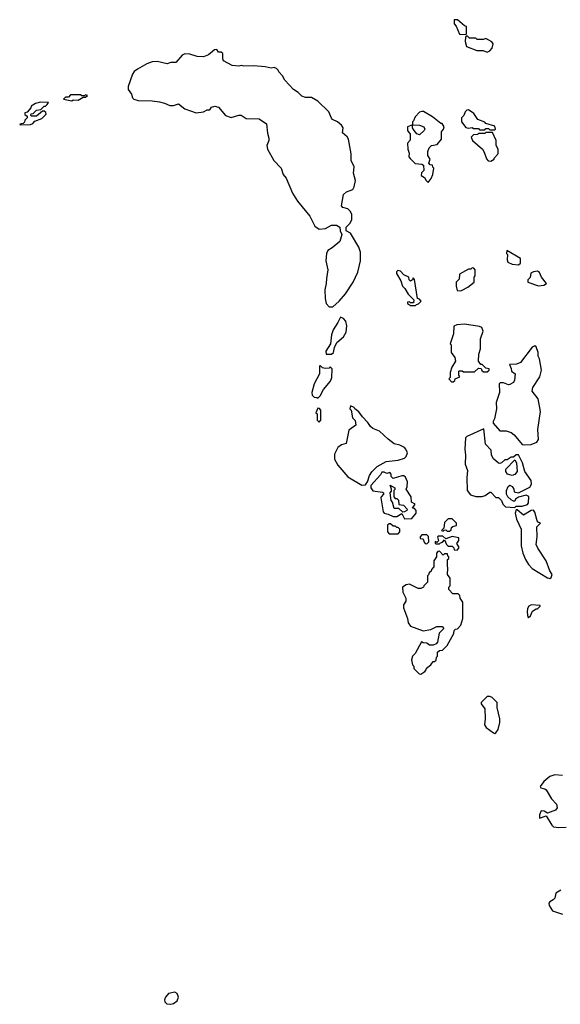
# Model space of a CAD drawing. Extents: x 2219101 to 2444320, y 201258 to 358766.
# Tile 273 of 349: x 2391480 to 2395788, y 249688 to 257538. Entities that reach past the tile are written whole.
import ezdxf

# ---------------------------------------------------------------- set-up
doc = ezdxf.new("R2010")
doc.units = 0

msp = doc.modelspace()

# ---------------------------------------------------------------- linework, layer by layer
at = {"layer": '0CON10XD'}
for points in [[(2395035, 257420), (2395040, 257425), (2395040, 257485), (2395025, 257490), (2394968.3, 257538.3), (2394941.7, 257538.3), (2394942.5, 257505), (2394957, 257487), (2394983.6, 257423.6), (2395035, 257420)], [(2395205, 257280), (2395225, 257290), (2395245, 257310), (2395252.5, 257345), (2395243, 257363), (2395195, 257387.5), (2395175, 257380), (2395125, 257380), (2395115, 257390), (2395065, 257390), (2395045, 257410), (2395031.7, 257398.3), (2395030, 257365), (2395040, 257325), (2395123, 257293), (2395171.7, 257291.7), (2395205, 257280)], [(2393975, 255250), (2394026.7, 255295), (2394075, 255352.5), (2394136.2, 255445), (2394173.8, 255525), (2394196, 255615), (2394196, 255685), (2394181.2, 255725), (2394116.1, 255836.1), (2394080, 255855), (2394080, 255885), (2394113, 255917), (2394127.5, 255945), (2394127.5, 255985), (2394115, 256010), (2394095, 256030), (2394055, 256040), (2394043.3, 256055), (2394061.2, 256145), (2394085, 256166.7), (2394135, 256183.3), (2394146.2, 256205), (2394156, 256255), (2394138.8, 256315), (2394143.8, 256365), (2394120, 256415), (2394121.7, 256468.3), (2394100, 256585), (2394090, 256605), (2394052.5, 256635), (2394056.7, 256675), (2394045, 256697.5), (2394012.5, 256725), (2393973.6, 256743.6), (2393963.9, 256753.9), (2393943.3, 256805), (2393855, 256887.5), (2393805, 256917.5), (2393758.3, 256918.3), (2393728.3, 256928.3), (2393698.3, 256958.3), (2393660.7, 256980.7), (2393592.5, 257055), (2393575, 257090), (2393543.6, 257123.6), (2393540, 257135), (2393525, 257150), (2393507, 257157), (2393485, 257152.5), (2393435, 257163.3), (2393345, 257170), (2393265, 257167.5), (2393245, 257172.5), (2393225, 257167.5), (2393173.6, 257173.6), (2393105, 257210), (2393097.5, 257225), (2393098.3, 257268.3), (2393085, 257280), (2393065, 257280), (2393051.7, 257301.7), (2393031.7, 257298.3), (2392985, 257257.5), (2392945, 257242.5), (2392893.9, 257243.9), (2392835, 257264.2), (2392795, 257265.8), (2392775, 257256), (2392725, 257198), (2392685, 257197.5), (2392655, 257185.7), (2392575, 257204), (2392535, 257201.2), (2392492.3, 257187.7), (2392417.5, 257145), (2392392.5, 257125), (2392380, 257105), (2392343.3, 257005), (2392343, 256983), (2392370, 256945), (2392380, 256915), (2392390, 256905), (2392425, 256893.3), (2392535, 256891.2), (2392595, 256883.3), (2392635, 256873.3), (2392676.4, 256853.6), (2392705, 256853.3), (2392745, 256867.5), (2392795, 256826.7), (2392885, 256796.7), (2392945, 256802.5), (2392975, 256820), (2392995, 256820), (2393008.3, 256841.7), (2393035, 256850), (2393065, 256840), (2393120, 256775), (2393165, 256757.5), (2393225, 256776.2), (2393245, 256776.2), (2393285, 256750), (2393387.3, 256747.3), (2393447.1, 256707.1), (2393454.3, 256634.3), (2393465.8, 256595), (2393465.7, 256574.3), (2393448.8, 256535), (2393453.8, 256505), (2393505, 256416.7), (2393563.6, 256353.6), (2393580, 256305), (2393603.6, 256273.6), (2393653.3, 256155), (2393692.7, 256092.7), (2393790.7, 255970.7), (2393831.7, 255891.7), (2393865, 255867.5), (2393917, 255873), (2393965, 255900), (2394005, 255900), (2394030, 255885), (2394032.5, 255855), (2394047.5, 255825), (2394030.7, 255769.3), (2393970.7, 255719.3), (2393935, 255697.5), (2393923.3, 255675), (2393920, 255615), (2393936, 255545), (2393923.3, 255475), (2393922.5, 255435), (2393911.2, 255385), (2393913.3, 255315), (2393922.5, 255275), (2393945, 255250), (2393975, 255250)], [(2391485, 256700), (2391565, 256702.5), (2391585, 256710), (2391601.7, 256728.3), (2391655, 256750), (2391690, 256785), (2391688.3, 256798.3), (2391675, 256810), (2391661.7, 256808.3), (2391615, 256770), (2391575, 256770), (2391570, 256775), (2391571.7, 256788.3), (2391588.3, 256791.7), (2391613, 256817), (2391648.3, 256821.7), (2391675, 256850), (2391685, 256850), (2391698.3, 256861.7), (2391708.3, 256878.3), (2391645, 256880), (2391605, 256870), (2391571.7, 256848.3), (2391570, 256835), (2391538.3, 256801.7), (2391520, 256795), (2391521.7, 256781.7), (2391538.3, 256768.3), (2391540, 256755), (2391521.7, 256738.3), (2391518.3, 256721.7), (2391508.3, 256711.7), (2391480, 256705), (2391485, 256700)], [(2391895, 256892.5), (2391905, 256900), (2391945, 256897.5), (2391985, 256920), (2392005, 256920), (2392020, 256935), (2392005, 256940), (2391995, 256930), (2391975, 256930), (2391965, 256940), (2391885, 256940), (2391868.3, 256921.7), (2391845, 256920), (2391830, 256905), (2391895, 256892.5)], [(2394735, 256240), (2394758.3, 256271.7), (2394772.5, 256305), (2394780, 256355), (2394771.7, 256361.7), (2394768.3, 256378.3), (2394751.7, 256381.7), (2394740, 256395), (2394750, 256425), (2394732.5, 256455), (2394733, 256487), (2394743, 256517), (2394760, 256535), (2394807, 256543), (2394840, 256585), (2394840, 256645), (2394857.5, 256665), (2394862.5, 256685), (2394845, 256710), (2394835, 256710), (2394770, 256765), (2394697, 256807), (2394685, 256807.5), (2394665, 256800), (2394630, 256765), (2394618.3, 256731.7), (2394610, 256725), (2394610, 256700), (2394570, 256685), (2394570, 256655), (2394590, 256625), (2394592.5, 256605), (2394591.7, 256578.3), (2394570, 256555), (2394572.5, 256505), (2394582.5, 256475), (2394580, 256445), (2394591.7, 256431.7), (2394631.7, 256391.7), (2394685, 256387.5), (2394698.3, 256378.3), (2394700, 256335), (2394681.7, 256318.3), (2394680, 256295), (2394705, 256280), (2394717.5, 256255), (2394735, 256240)], [(2395265, 256660), (2395270, 256665), (2395265, 256690), (2395195, 256710), (2395185, 256720), (2395131.7, 256741.7), (2395099.3, 256789.3), (2395055, 256820), (2395041.7, 256818.3), (2395030, 256805), (2395020, 256775), (2395000, 256755), (2395000, 256725), (2395035, 256680), (2395053, 256673), (2395085, 256680), (2395095, 256670), (2395135, 256670), (2395145, 256660), (2395185, 256660), (2395195, 256670), (2395215, 256670), (2395225, 256660), (2395265, 256660)], [(2394665, 256620), (2394645, 256627.5), (2394622.5, 256655), (2394610, 256675), (2394610, 256700), (2394665, 256697.5), (2394700, 256685), (2394707.5, 256665), (2394702.5, 256655), (2394665, 256620)], [(2395235, 256410), (2395260, 256425), (2395260, 256435), (2395290, 256465), (2395292.5, 256475), (2395292.5, 256505), (2395277.5, 256535), (2395276.4, 256576.4), (2395248.3, 256638.3), (2395195, 256640), (2395185, 256630), (2395135, 256630), (2395127, 256623), (2395095, 256620), (2395078.3, 256601.7), (2395087.5, 256575), (2395166.4, 256506.4), (2395181.7, 256481.7), (2395198.3, 256428.3), (2395211.7, 256411.7), (2395235, 256410)], [(2395455, 255582.5), (2395471.7, 255598.3), (2395470, 255635), (2395362.5, 255697.5), (2395360, 255675), (2395367.5, 255665), (2395363.3, 255625), (2395370, 255605), (2395405, 255590), (2395455, 255582.5)], [(2394635, 255260), (2394641.7, 255268.3), (2394658.3, 255271.7), (2394680, 255295), (2394665, 255310), (2394650, 255315), (2394627, 255467), (2394615, 255480), (2394610, 255465), (2394593, 255453), (2394583, 255463), (2394580, 255485), (2394540, 255505), (2394515, 255532.5), (2394492.5, 255537.5), (2394482.5, 255527.5), (2394482.5, 255515), (2394517.5, 255455), (2394530, 255415), (2394550, 255395), (2394575, 255350), (2394620, 255305), (2394618.3, 255281.7), (2394595, 255280), (2394585, 255290), (2394570, 255285), (2394570, 255275), (2394595, 255260), (2394635, 255260)], [(2394995, 255377.5), (2395005, 255382.5), (2395050, 255405), (2395100, 255445), (2395100, 255485), (2395110, 255495), (2395110, 255545), (2395098.3, 255558.3), (2395085, 255560), (2395075, 255550), (2395055, 255550), (2394985, 255510), (2394981.7, 255468.3), (2394957.5, 255445), (2394956.7, 255415), (2394965, 255380), (2394995, 255377.5)], [(2395615, 255417.5), (2395655, 255422.5), (2395677.5, 255435), (2395636.7, 255485), (2395623, 255523), (2395605, 255532.5), (2395575, 255527.5), (2395553.6, 255516.4), (2395547, 255483), (2395530, 255465), (2395530, 255445), (2395615, 255417.5)], [(2393921.7, 254871.7), (2393965, 254872.5), (2393980, 254885), (2393987.5, 254925), (2394006.4, 254963.6), (2394059.3, 255010.7), (2394081.7, 255048.3), (2394086.7, 255096.7), (2394077.5, 255135), (2394060, 255155), (2394035, 255167.5), (2394016.2, 255123.8), (2393976.7, 255065), (2393963.9, 255026.1), (2393957, 254953), (2393920, 254895), (2393921.7, 254871.7)], [(2394935, 254650), (2394948.3, 254661.7), (2394950, 254675), (2394988.3, 254691.7), (2394980, 254705), (2394980, 254735), (2394985, 254740), (2395005, 254740), (2395015, 254730), (2395105, 254730), (2395135, 254760), (2395158.3, 254758.3), (2395161.7, 254741.7), (2395175, 254730), (2395205, 254730), (2395220, 254745), (2395220, 254755), (2395195, 254760), (2395165, 254790), (2395155, 254790), (2395137, 254817), (2395139.3, 254870.7), (2395152.5, 254915), (2395152.5, 254995), (2395172.5, 255055), (2395163, 255083), (2395145, 255092.5), (2395025, 255111.2), (2394963.9, 255106.1), (2394940, 255095), (2394936.7, 255035), (2394910, 254955), (2394917.5, 254945), (2394917.5, 254885), (2394947.5, 254845), (2394952.5, 254815), (2394923, 254767), (2394910, 254725), (2394910, 254685), (2394900, 254675), (2394921.7, 254651.7), (2394935, 254650)], [(2395505, 254147.5), (2395555, 254152.5), (2395600.7, 254169.3), (2395615, 254190), (2395608.8, 254271.2), (2395630, 254415), (2395611.2, 254515), (2395563, 254577), (2395567.5, 254605), (2395625, 254690), (2395637.5, 254745), (2395622.5, 254835), (2395612.5, 254855), (2395612.5, 254885), (2395595, 254930), (2395585, 254936.7), (2395562.3, 254927.7), (2395470, 254805), (2395439.3, 254790.7), (2395381.7, 254788.3), (2395397, 254757), (2395400, 254735), (2395427.5, 254715), (2395423.8, 254665), (2395413.8, 254645), (2395385, 254628.8), (2395375, 254626.7), (2395335, 254642.5), (2395308.3, 254641.7), (2395300, 254635), (2395303, 254567), (2395276.2, 254485), (2395280, 254435), (2395262.5, 254355), (2395252.5, 254335), (2395252.5, 254322.5), (2395305, 254260), (2395355, 254260), (2395395, 254246.7), (2395419.6, 254229.5), (2395485, 254152.5), (2395505, 254147.5)], [(2393855, 254520), (2393875, 254540), (2393900.7, 254589.3), (2393957.5, 254655), (2393967.5, 254685), (2393970, 254755), (2393955, 254770), (2393945, 254760), (2393915, 254757.5), (2393891.7, 254761.7), (2393875, 254780), (2393870, 254775), (2393870, 254715), (2393827.5, 254635), (2393807.5, 254565), (2393810, 254545), (2393825, 254530), (2393847, 254527), (2393855, 254520)], [(2393865, 254330), (2393880, 254345), (2393880, 254425), (2393868.3, 254438.3), (2393855, 254440), (2393840, 254405), (2393850, 254395), (2393850, 254345), (2393865, 254330)], [(2394205, 253827.5), (2394235, 253830), (2394252.5, 253855), (2394266.7, 253905), (2394285, 253932.5), (2394327.5, 253975), (2394400, 254015), (2394495, 254027.5), (2394547, 254043), (2394560, 254055), (2394570, 254085), (2394557.5, 254115), (2394545, 254127.5), (2394510, 254145), (2394465, 254156.7), (2394415, 254193.8), (2394347.3, 254257.3), (2394295, 254278.8), (2394274, 254294), (2394255, 254327.5), (2394210.7, 254370.7), (2394183, 254413), (2394150, 254435), (2394145, 254447.5), (2394115, 254460), (2394110, 254435), (2394120, 254425), (2394132.5, 254365), (2394151.7, 254341.7), (2394157.5, 254305), (2394103.8, 254265), (2394080, 254160), (2394045, 254150), (2394013.9, 254126.1), (2393987.5, 254075), (2393987.5, 254035), (2394015, 253987.5), (2394095, 253893.3), (2394205, 253827.5)], [(2395425, 253650), (2395435, 253660), (2395485, 253660), (2395525, 253672.9), (2395535, 253687.5), (2395538, 253738), (2395515, 253746.7), (2395455, 253732.5), (2395430, 253715), (2395425, 253700), (2395415, 253700), (2395395, 253710), (2395370, 253735), (2395360, 253755), (2395360, 253785), (2395373, 253817), (2395385, 253827.5), (2395405, 253817.5), (2395417.5, 253795), (2395420, 253775), (2395455, 253766.7), (2395545, 253811.2), (2395558.6, 253835), (2395554.3, 253864.3), (2395503.8, 253935), (2395487.5, 254005), (2395455, 254070), (2395435, 254070), (2395415, 254050), (2395395, 254050), (2395365, 254030), (2395345, 254030), (2395320, 254005), (2395305, 254000), (2395295, 254002.5), (2395255, 254037.5), (2395240, 254065), (2395236.1, 254106.1), (2395192.5, 254155), (2395177.5, 254277.5), (2395044.1, 254215.9), (2395033.3, 254205), (2395025.8, 254115), (2395032, 254065), (2395030, 253995), (2395048, 253945), (2395042, 253885), (2395046.2, 253785), (2395071.2, 253751.2), (2395115, 253736.2), (2395165, 253736.7), (2395190, 253745), (2395225, 253770), (2395235, 253770), (2395275, 253730), (2395295, 253730), (2395320, 253705), (2395330, 253675), (2395350, 253655), (2395425, 253650)], [(2395405, 253903.3), (2395367.5, 253915), (2395352.5, 253935), (2395352.5, 253955), (2395425, 254030), (2395437.5, 254005), (2395443, 253937), (2395425, 253912.5), (2395405, 253903.3)], [(2394545, 253557.5), (2394605, 253562.5), (2394640, 253605), (2394640, 253625), (2394625, 253640), (2394610, 253645), (2394630, 253675), (2394601.7, 253691.7), (2394600, 253735), (2394560, 253795), (2394567.5, 253815), (2394570, 253855), (2394555, 253890), (2394541.7, 253901.7), (2394525, 253902.5), (2394455, 253880), (2394440, 253895), (2394440, 253915), (2394428.3, 253928.3), (2394405, 253920), (2394385, 253930), (2394365, 253930), (2394355, 253910), (2394277.5, 253825), (2394277.5, 253805), (2394295, 253782.5), (2394371.7, 253771.7), (2394380, 253765), (2394380, 253755), (2394360, 253735), (2394357.5, 253725), (2394376.7, 253615), (2394385, 253603.3), (2394415, 253596.7), (2394455, 253577.5), (2394485, 253577.5), (2394525, 253600), (2394545, 253557.5)], [(2394531.7, 253611.7), (2394501.7, 253641.7), (2394465, 253640), (2394451.7, 253691.7), (2394440, 253705), (2394432.5, 253765), (2394441.7, 253778.3), (2394442.5, 253795), (2394431.7, 253828.3), (2394470, 253805), (2394468.3, 253791.7), (2394460, 253785), (2394460, 253735), (2394471.7, 253721.7), (2394485, 253720), (2394498.3, 253708.3), (2394501.7, 253671.7), (2394537, 253667), (2394567, 253637), (2394565.9, 253624.1), (2394545, 253613.3), (2394531.7, 253611.7)], [(2395705, 253082.5), (2395715, 253090), (2395722.5, 253115), (2395703.3, 253145), (2395676, 253225), (2395609.2, 253325), (2395596, 253355), (2395603.8, 253415), (2395600, 253495), (2395630, 253525), (2395611.7, 253531.7), (2395603, 253543), (2395585, 253612.5), (2395575, 253627.5), (2395555, 253626), (2395495, 253587.5), (2395445, 253630), (2395435, 253630), (2395427.5, 253605), (2395437.5, 253555), (2395476.7, 253475), (2395477, 253343), (2395490, 253285), (2395510, 253235), (2395533.3, 253195), (2395562.7, 253162.7), (2395685, 253087.5), (2395705, 253082.5)], [(2394495, 253440), (2394510, 253455), (2394510, 253475), (2394495, 253490), (2394485, 253490), (2394475, 253500), (2394455, 253500), (2394435, 253520), (2394425, 253520), (2394411.7, 253508.3), (2394410, 253455), (2394425, 253440), (2394495, 253440)], [(2394905, 253460), (2394918.3, 253471.7), (2394921.7, 253488.3), (2394931.7, 253498.3), (2394960, 253505), (2394960, 253525), (2394925, 253560), (2394895, 253560), (2394865, 253530), (2394860, 253485), (2394840, 253465), (2394855, 253460), (2394861.7, 253468.3), (2394875, 253470), (2394885, 253460), (2394905, 253460)], [(2394725, 253360), (2394740, 253375), (2394738.3, 253418.3), (2394725, 253430), (2394685, 253430), (2394670, 253415), (2394671.7, 253401.7), (2394688.3, 253398.3), (2394698.3, 253388.3), (2394701.7, 253371.7), (2394711.7, 253361.7), (2394725, 253360)], [(2394965, 253310), (2394980, 253325), (2394980, 253335), (2394962.5, 253362.5), (2394980, 253385), (2394978.3, 253408.3), (2394925, 253417.5), (2394875, 253400), (2394851.7, 253421.7), (2394815, 253420), (2394810, 253415), (2394817.5, 253382.5), (2394805, 253370), (2394791.7, 253378.3), (2394790, 253365), (2394795, 253360), (2394825, 253360), (2394831.7, 253368.3), (2394848.3, 253371.7), (2394865, 253390), (2394880, 253355), (2394895, 253340), (2394925, 253340), (2394938.3, 253328.3), (2394941.7, 253311.7), (2394965, 253310)], [(2394675, 252320), (2394708.3, 252341.7), (2394720, 252355), (2394721.7, 252368.3), (2394756.4, 252393.6), (2394775, 252420), (2394785, 252420), (2394798.3, 252431.7), (2394800, 252455), (2394810, 252465), (2394810, 252495), (2394825, 252510), (2394848.3, 252511.7), (2394885, 252550), (2394940, 252645), (2394941.7, 252668.3), (2394951.7, 252678.3), (2394968.3, 252681.7), (2394995, 252710), (2395010, 252765), (2395010, 252895), (2394990, 252925), (2394987, 252947), (2394975, 252960), (2394931.7, 252961.7), (2394900, 252995), (2394900, 253015), (2394910, 253025), (2394910, 253085), (2394890, 253115), (2394892.5, 253165), (2394887.5, 253185), (2394890, 253235), (2394898.3, 253241.7), (2394900, 253255), (2394891.7, 253261.7), (2394888.3, 253278.3), (2394865, 253280), (2394855, 253270), (2394825, 253300), (2394811.7, 253298.3), (2394800, 253285), (2394800, 253255), (2394780, 253225), (2394780, 253175), (2394760, 253155), (2394758.3, 253141.7), (2394741.7, 253128.3), (2394738.3, 253111.7), (2394730, 253105), (2394730, 253055), (2394700, 253025), (2394696.4, 253013.6), (2394675, 253002.5), (2394655, 253002.5), (2394585, 253037.5), (2394558.3, 253031.7), (2394530, 253015), (2394533, 252973), (2394557.5, 252925), (2394557, 252903), (2394538.3, 252871.7), (2394538.3, 252848.3), (2394570, 252765), (2394575, 252730), (2394593.6, 252703.6), (2394695, 252666.7), (2394755, 252677.5), (2394805, 252700), (2394845, 252700), (2394860, 252685), (2394823, 252647), (2394810, 252575), (2394798.3, 252561.7), (2394775, 252552.5), (2394745, 252552.5), (2394725, 252567.5), (2394695, 252570), (2394681.7, 252578.3), (2394630, 252485), (2394610, 252465), (2394602.5, 252435), (2394610, 252395), (2394620, 252385), (2394620, 252365), (2394661.7, 252321.7), (2394675, 252320)], [(2395535, 252772.5), (2395550, 252785), (2395567, 252823), (2395595, 252840), (2395605, 252840), (2395628.3, 252861.7), (2395628.3, 252868.3), (2395555, 252872.5), (2395537, 252863), (2395527.5, 252845), (2395523.3, 252815), (2395530, 252775), (2395535, 252772.5)], [(2395265, 251847.5), (2395275, 251852.5), (2395291.7, 251878.3), (2395306.2, 251935), (2395306, 251965), (2395283.9, 252053.9), (2395283.3, 252093.3), (2395243.6, 252133.6), (2395225, 252143.3), (2395205, 252143.3), (2395156.7, 252095), (2395156.7, 252085), (2395187, 252043), (2395190, 251965), (2395183.3, 251915), (2395197.5, 251895), (2395255, 251852.5), (2395265, 251847.5)], [(2395805, 251512.5), (2395745, 251516.7), (2395705, 251503.3), (2395656.1, 251463.9), (2395627.5, 251425), (2395633, 251413), (2395665, 251406.7), (2395675, 251397.5), (2395717.5, 251325), (2395756.7, 251285), (2395762.5, 251255), (2395750, 251235), (2395685, 251212.5), (2395658.8, 251228.8), (2395635, 251230), (2395620.7, 251199.3), (2395621.7, 251171.7), (2395675, 251190), (2395720, 251115), (2395734.1, 251104.1), (2395776.4, 251096.4)], [(2395776.4, 251096.4), (2395835, 251101.2)], [(2395792, 250598), (2395752.5, 250575), (2395743.6, 250535), (2395730.2, 250519.8), (2395703.3, 250505), (2395696.7, 250495), (2395698.6, 250475), (2395724.3, 250434.3), (2395805, 250407.5)], [(2392685, 249688), (2392705, 249694), (2392733.8, 249715), (2392746.2, 249745), (2392734.1, 249774.1), (2392715, 249784), (2392665.9, 249774.1), (2392641.2, 249745), (2392633.8, 249725), (2392636.4, 249706.4), (2392652.3, 249692.3), (2392685, 249688)]]:
    msp.add_lwpolyline(points, dxfattribs=at)

doc.saveas('drawing.dxf')
